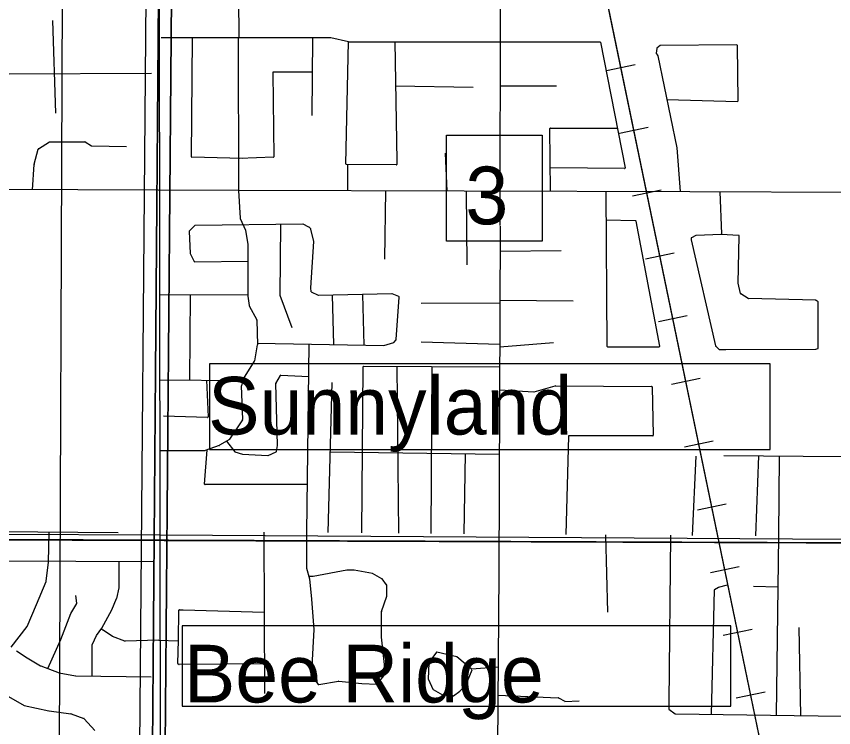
# Model space of a CAD drawing. Extents: x 408847 to 817539, y 923858 to 1151780.
# Drawn here: x 493482 to 499864, y 1071255 to 1076805 of the extents above; entities that cross this region are included whole.
import ezdxf

# ---------------------------------------------------------------- set-up
doc = ezdxf.new("R2010")
doc.units = 0
for name, color, linetype in [('County Route Divided Highway Outline and Fill', 7, 'Continuous'), ('County Routes Highway Center Lines', 7, 'Continuous'), ('Level 39', 7, 'Continuous'), ('Level 43', 7, 'Continuous'), ('Local Roads Improved', 7, 'Continuous'), ('Local Roads Paved', 7, 'Continuous'), ('Masks for Text', 7, 'Continuous'), ('Narrow River Creek and Branch and Slough', 7, 'Continuous'), ('Quad Borders', 7, 'Continuous'), ('Railroads', 7, 'Continuous'), ('Section Lines', 7, 'Continuous')]:
    doc.layers.add(name, color=color, linetype=linetype)

msp = doc.modelspace()

# ---------------------------------------------------------------- linework, layer by layer
at = {"layer": 'County Route Divided Highway Outline and Fill'}
for p, q in [((494505.3, 1078336), (494302.9, 1054340.5)), ((494605.3, 1078335.2), (494402.6, 1054313.9)), ((494705.3, 1078334.3), (494502.5, 1054302.3)), ((494502.5, 1054302.3), (494705.3, 1078334.3)), ((489182.7, 1072743.5), (510398.1, 1072657.3))]:
    msp.add_line(p, q, dxfattribs=at)
at = {"layer": 'County Routes Highway Center Lines'}
msp.add_line((494402.6, 1054313.9), (494605.3, 1078335.2), dxfattribs=at)
msp.add_lwpolyline([(483797.6, 1072984.4), (486211.8, 1072952), (487468.9, 1072742.3), (510398.1, 1072657.3)], dxfattribs=at)
at = {"layer": 'Level 39'}
msp.add_lwpolyline([(496840.6, 1075878.2), (497588.3, 1075878.2), (497588.3, 1075049.9), (496840.6, 1075049.9)], close=True, dxfattribs=at)
at = {"layer": 'Local Roads Improved'}
for p, q in [((495216.1, 1075445.6), (490774.6, 1075464.6)), ((498742.4, 1075436.7), (495216.1, 1075445.6)), ((502822.7, 1075413.5), (498742.4, 1075436.7))]:
    msp.add_line(p, q, dxfattribs=at)
at = {"layer": 'Local Roads Paved'}
for p, q in [((497259.1, 1075172.4), (497264.4, 1078255.2)), ((495210.4, 1078075.4), (495219.7, 1076637.8)), ((493764.2, 1076772.3), (493787.4, 1076048.9)), ((495228.9, 1076637.8), (494612.5, 1076637.8)), ((494848.9, 1075709.7), (494858.1, 1076637.8)), ((495937.7, 1076637.8), (495215, 1076637.8)), ((495215, 1076637.8), (495216, 1075445.6)), ((495794.5, 1076637.8), (495789.8, 1076030.3)), ((496077.2, 1076605.4), (495938.6, 1076637.7)), ((496054.1, 1075654.1), (496077.2, 1076605.4)), ((496077.2, 1076605.4), (498039.2, 1076605.4)), ((496438.7, 1076605.4), (496452.6, 1075677.9)), ((498043.1, 1076602.1), (498236.2, 1075622.4)), ((498482.6, 1076552.8), (498478.4, 1076518.8)), ((498509.5, 1076576.6), (498484, 1076555.4)), ((499109.2, 1076582.1), (498512.1, 1076577.5)), ((499117.8, 1076145.8), (499113.2, 1076578.2)), ((498479.1, 1076515.9), (498491.5, 1076499.4)), ((498492.3, 1076497.8), (498640.4, 1075780.2)), ((494538.3, 1076359.6), (493425.9, 1076354.9)), ((495483.9, 1076364.8), (495493.1, 1075709.6)), ((495792.4, 1076368.8), (495487.9, 1076368.8)), ((496443.3, 1076262.2), (497050.5, 1076252.9)), ((497263.8, 1076262.2), (497699.5, 1076262.2)), ((498562.8, 1076155.9), (499113.7, 1076141.7)), ((497653.1, 1075439.5), (497648.5, 1075928.9)), ((497652.5, 1075932.9), (498175, 1075932.9)), ((493654.3, 1075771.5), (493740.1, 1075825.7)), ((493742.2, 1075826.3), (494018, 1075826.3)), ((494020.1, 1075825.7), (494069.2, 1075794.4)), ((494071.3, 1075793.8), (494343.6, 1075789.2)), ((498640.4, 1075779.6), (498665.2, 1075436.9)), ((493620.6, 1075650.4), (493652.6, 1075769.1)), ((496846.4, 1075441.5), (496832.7, 1075738.2)), ((493607.4, 1075452.5), (493620.5, 1075649.7)), ((495247.5, 1075696.4), (494852.8, 1075705.6)), ((495489.2, 1075705.6), (495224.3, 1075696.4)), ((496448.6, 1075645.5), (496058, 1075650)), ((496067.9, 1075649.9), (496067.9, 1075443.5)), ((496452.6, 1075677.9), (496452.6, 1075649.5)), ((498232.2, 1075617.6), (497653.1, 1075622.2)), ((495216.1, 1075445.6), (495229.8, 1075229.8)), ((496365.6, 1075446.1), (496356.1, 1074909.1)), ((496995.8, 1075443.6), (497000.4, 1074867.3)), ((498085, 1075439.3), (498094.3, 1074231.4)), ((498974.5, 1075435.4), (498988.7, 1075107.9)), ((495230.1, 1075228.4), (495271.3, 1075136.8)), ((498318.2, 1075210.6), (498085.1, 1075215.1)), ((498506, 1074232.1), (498322.1, 1075207.3)), ((494876.4, 1075172.2), (494832.4, 1075128.3)), ((495720.2, 1075182.7), (494879.2, 1075173.4)), ((495545.1, 1075180.7), (495540.4, 1074631.6)), ((495766.9, 1075159.8), (495722, 1075182.2)), ((495780.6, 1075146.4), (495767.9, 1075159)), ((495804.4, 1075048.8), (495781.6, 1075144.5)), ((497260, 1075168.8), (497250.7, 1072455.9)), ((494831.3, 1075125.2), (494840.4, 1074956.3)), ((495271.6, 1075135.8), (495290, 1075025.3)), ((498788.8, 1075094.3), (498754.7, 1075077.2)), ((498984.9, 1075103.7), (498790.4, 1075094.7)), ((499124.1, 1075094.9), (498984.9, 1075103.7)), ((499118.7, 1074724.2), (499127.9, 1075090.8)), ((495290.1, 1075024.7), (495290.1, 1074621.8)), ((495781.4, 1074686.9), (495804.5, 1075047.6)), ((498752.5, 1075073.6), (498752.5, 1075062.6)), ((498752.6, 1075061.8), (498942.3, 1074233.2)), ((494840.8, 1074954.7), (494871.8, 1074892.8)), ((497259.3, 1074973.9), (497737.4, 1074978.6)), ((494875.4, 1074890.6), (495290.1, 1074895.3)), ((499136.9, 1074641.8), (499118.8, 1074723.2)), ((494599.4, 1074630.8), (495290.1, 1074635.6)), ((494840.5, 1074632.5), (494835.6, 1073966)), ((495540.6, 1074630.2), (495633.1, 1074375.8)), ((495785.7, 1074656.1), (495781.4, 1074686.1)), ((495840.8, 1074626.6), (495787.9, 1074653.1)), ((496415.6, 1074640.1), (495842.6, 1074626.2)), ((495948.2, 1074628.8), (495958.2, 1074244.1)), ((496198.8, 1074239.5), (496189, 1074634.6)), ((496469.4, 1074618), (496417.2, 1074639.8)), ((499196.6, 1074603.7), (499138.7, 1074639.3)), ((495290.1, 1074621.3), (495299.2, 1074548.1)), ((496448.9, 1074284.3), (496471.8, 1074614.1)), ((496643.5, 1074565.9), (497258, 1074570.7)), ((497258, 1074589.3), (497830.1, 1074584.5)), ((499724.6, 1074589.2), (499198.6, 1074603.1)), ((499742.8, 1074576.5), (499726.9, 1074588.4)), ((499744.4, 1074216.7), (499744.4, 1074573.3)), ((495299.7, 1074546.7), (495359.1, 1074436.9)), ((495359.6, 1074435.1), (495364.2, 1074241.7)), ((495363.9, 1074255.3), (496350.9, 1074236.7)), ((495749.9, 1072778.6), (495767.6, 1074247.7)), ((496352.1, 1074236.8), (496429.1, 1074259.5)), ((496431.1, 1074260.8), (496448.1, 1074282.1)), ((496643.5, 1074264.5), (497256.8, 1074245.9)), ((497256.8, 1074227.1), (497677.2, 1074259.9)), ((495364.1, 1074240.9), (495341.2, 1074116.9)), ((498098.3, 1074227.4), (498502, 1074227.4)), ((498943.4, 1074231.3), (498969.2, 1074205.5)), ((498972, 1074204.3), (499021.3, 1074204.3)), ((499021.4, 1074204.3), (499725.4, 1074208.9)), ((499726.4, 1074209), (499741.4, 1074212.8)), ((495340.6, 1074115.4), (495253.3, 1073977.5)), ((496180, 1072775.2), (496189.3, 1074070.4)), ((496193.3, 1074074.3), (497256.2, 1074069.6)), ((496453.4, 1074073.2), (496467.4, 1072771.3)), ((496727, 1074072), (496717.7, 1072771)), ((495508.5, 1073940.9), (495543.8, 1074002.7)), ((495547.4, 1074004.7), (495765.2, 1073995.2)), ((494604.1, 1073967.7), (495249.5, 1073962.9)), ((494966, 1073965), (494979.3, 1073679.9)), ((495252.8, 1073976.4), (495239.2, 1073921.9)), ((495521.8, 1073458), (495507.9, 1073938.8)), ((495916.3, 1072777.3), (495948.3, 1073949.2)), ((495239.1, 1073920.8), (495248.3, 1073658.3)), ((497255.6, 1073889.9), (497523.5, 1073875)), ((497524.8, 1073875.1), (497690.5, 1073921.2)), ((497691.6, 1073921.3), (498442.7, 1073916.7)), ((498446.7, 1073912.8), (498455.8, 1073535.9)), ((494975.2, 1073675.7), (494631.9, 1073684.8)), ((495247.6, 1073655.9), (495146.9, 1073504.7)), ((495145.6, 1073503.5), (495067.9, 1073457.8)), ((495123.8, 1073490.7), (495187.3, 1073407.6)), ((497792.9, 1073527.9), (497773.6, 1072762.6)), ((498451.8, 1073531.8), (497796.9, 1073531.8)), ((494955.6, 1073415.9), (494604.1, 1073415.9)), ((494952, 1073155.8), (494972.1, 1073421.8)), ((495067.2, 1073457.5), (494957, 1073416.1)), ((495512.9, 1073408.7), (495521.7, 1073457.2)), ((495189.3, 1073406.2), (495247.9, 1073388.2)), ((495248.9, 1073388), (495446.7, 1073378.8)), ((495448.5, 1073379.1), (495510.6, 1073405.7)), ((495933.4, 1073406.7), (497253.9, 1073387.7)), ((496986.5, 1073392.7), (496977.3, 1072766.6)), ((498762.5, 1072754.9), (498789.6, 1073374.2)), ((499007.5, 1073378.8), (499935.9, 1073369.5)), ((499276.7, 1073376.1), (499253.4, 1072751)), ((499438.6, 1073374.5), (499434, 1072749.6)), ((495757.2, 1073151.5), (494956, 1073151.5)), ((490795.7, 1072805.5), (494276.3, 1072778.1)), ((493732.7, 1072545.4), (493737.3, 1072781.7)), ((495415, 1072781.2), (495419.8, 1071520.3)), ((495748.9, 1072778.6), (495748.9, 1072499.4)), ((498083.6, 1072760.2), (498099, 1072155.6)), ((498591.2, 1072756.2), (498576.4, 1071450.8)), ((499434.9, 1072749.6), (499415.2, 1071351.4)), ((494557.7, 1072549.8), (492143.5, 1072559.1)), ((493714.2, 1072397.3), (493732.6, 1072545)), ((494284.2, 1072346.2), (494284.2, 1072550.9)), ((495749.1, 1072498.3), (495772, 1072415.7)), ((496063.8, 1072484.8), (495800.3, 1072434)), ((496119.4, 1072484.9), (496064.5, 1072484.9)), ((496262.8, 1072457.2), (496120.1, 1072484.8)), ((497250.7, 1072466.3), (497227.5, 1069684)), ((493640, 1072216), (493713.9, 1072396.3)), ((495799.5, 1072433.9), (495767, 1072433.9)), ((495772.1, 1072415), (495786, 1072257.7)), ((496336.9, 1072415.7), (496264, 1072456.8)), ((496373.8, 1072370.1), (496338.1, 1072414.7)), ((494265.8, 1072262.7), (494284.1, 1072345.3)), ((496374.7, 1072281.5), (496374.7, 1072367.6)), ((498910, 1071358.6), (498933.2, 1072329.6)), ((498935.2, 1072333), (498965.3, 1072350.2)), ((498966.2, 1072350.5), (499035.3, 1072369)), ((499239.2, 1072359.7), (499429.3, 1072354.5)), ((493954.9, 1072226.6), (493945.9, 1072285.5)), ((496333.2, 1072160.9), (496374.5, 1072280.2)), ((493566, 1072044.8), (493639.9, 1072215.9)), ((493908.9, 1072146.7), (493954.4, 1072224)), ((494228.7, 1072174.4), (494265.5, 1072262)), ((495786, 1072257.6), (495804.5, 1072021.4)), ((493830, 1071942.4), (493908.7, 1072146.1)), ((494149.9, 1072030.7), (494228.5, 1072174)), ((494747.8, 1071937.1), (494752.3, 1072170.3)), ((494756.3, 1072174.2), (494784.8, 1072174.2)), ((494784.9, 1072174.2), (495417.4, 1072155.2)), ((496333, 1071961.1), (496333, 1072159.6)), ((493442.3, 1071882.8), (493565.5, 1072044)), ((494108.3, 1071975.1), (494149.6, 1072030.2)), ((494158.8, 1072016.7), (494149.8, 1072021.2)), ((494232.8, 1071965.8), (494159.3, 1072016.4)), ((495804.5, 1072020.9), (495790.7, 1071733.7)), ((499591.5, 1072035.1), (499605.7, 1071348.7)), ((494076, 1071906), (494107.9, 1071974.4)), ((494329.8, 1071928.7), (494233.7, 1071965.3)), ((496356.1, 1071747.9), (496333, 1071960.7)), ((493728.7, 1071716.5), (493829.9, 1071942.2)), ((494594.8, 1071937.7), (494331.4, 1071928.4)), ((494594.8, 1071937.7), (494743.7, 1071933.2)), ((494743.2, 1071754.7), (494747.8, 1071937.1)), ((493482.4, 1071854.2), (493565.7, 1071798.7)), ((496762.5, 1071842.8), (496704.5, 1071762.5)), ((496920.7, 1071808.1), (496766.6, 1071844.3)), ((493565.9, 1071798.5), (493672.1, 1071738.4)), ((496703.7, 1071760.3), (496699.2, 1071632.6)), ((497036.3, 1071711.5), (496922.4, 1071807.2)), ((493672.7, 1071738.2), (493815.7, 1071682.8)), ((494751.5, 1071748), (494745.4, 1071751.1)), ((495418.9, 1071752.3), (494753.3, 1071747.6)), ((495790.7, 1071733.6), (495786.1, 1071670.2)), ((496351.6, 1071660.7), (496356.1, 1071747.2)), ((497005.2, 1071618), (497041.5, 1071706.3)), ((497244.6, 1071725.6), (497039.1, 1071710.6)), ((493816.5, 1071682.6), (493945.5, 1071659.5)), ((493946.2, 1071659.4), (494534.5, 1071650.2)), ((495786.8, 1071667.6), (495840.2, 1071592)), ((496301.8, 1071596.1), (496350.7, 1071658.5)), ((496699.6, 1071630.8), (496735.7, 1071554)), ((495844.1, 1071590.3), (495998.7, 1071617.6)), ((495999.8, 1071617.7), (496179.9, 1071599.2)), ((496180.1, 1071599.2), (496298.5, 1071594.6)), ((496945.1, 1071539.2), (496986.2, 1071584.9)), ((496986.7, 1071585.6), (497004.9, 1071617.5)), ((493366.5, 1071529.6), (493542.1, 1071427.9)), ((496737.3, 1071552.2), (496809.7, 1071511.5)), ((496811.2, 1071511), (496892.3, 1071502)), ((496895.1, 1071502.7), (496944.5, 1071538.6)), ((497242.7, 1071507.1), (497713.3, 1071487.9)), ((497715.1, 1071487.4), (497764.3, 1071460.6)), ((497766.3, 1071460.1), (497876.5, 1071464.7)), ((498576.4, 1071450.8), (498576.4, 1071401.8)), ((493543.2, 1071427.5), (493737.1, 1071385.9)), ((493737.4, 1071385.8), (493908.4, 1071362.7)), ((498578, 1071398.6), (498626.3, 1071363.4)), ((493909.2, 1071362.5), (494009.8, 1071325.9)), ((494011.4, 1071324.8), (494094, 1071233)), ((498628.6, 1071362.6), (499928, 1071344.1))]:
    msp.add_line(p, q, dxfattribs=at)
msp.add_lwpolyline([(494075.6, 1071657.4), (494075.6, 1071821.8), (494075.6, 1071904.3)], dxfattribs=at)
for centre, start, end in [((495937.7, 1076633.8), 76.86007, 90), ((498039.2, 1076601.4), 11.1496, 90), ((498486.6, 1076552.3), 129.8187, 172.87827), ((498512.1, 1076573.5), 90.44093, 129.8187), ((499109.2, 1076578.1), 0.60281, 90.44093), ((498482.3, 1076518.3), 172.87827, 216.85709), ((498488.3, 1076497), 11.65964, 36.85709), ((495487.9, 1076364.8), 90, 180.80091), ((499113.8, 1076145.7), 268.53052, 0.60281), ((497652.5, 1075928.9), 90, 180.54026), ((493742.2, 1075822.3), 90, 122.28769), ((494018, 1075822.3), 57.51672, 90), ((494071.3, 1075797.8), 237.51672, 269.02853), ((498636.4, 1075779.4), 4.1427, 11.65964), ((493656.4, 1075768.1), 122.28769, 164.93821), ((493624.5, 1075649.4), 164.93821, 176.1877), ((494852.9, 1075709.6), 179.433, 268.66716), ((495489.1, 1075709.6), 271.97585, 0.80091), ((496058.1, 1075654), 178.61025, 269.33349), ((496448.6, 1075649.5), 269.33349, 0), ((496448.6, 1075677.9), 0, 0.85897), ((498232.3, 1075621.6), 269.54507, 11.1496), ((495233.8, 1075230), 183.63008, 204.21776), ((498318.1, 1075206.6), 10.68005, 88.87617), ((494879.2, 1075169.4), 90.62989, 135.01335), ((495720.2, 1075178.7), 63.42427, 90.62989), ((495765.1, 1075156.2), 44.98665, 63.42427), ((495777.8, 1075143.6), 13.38648, 44.98665), ((494835.3, 1075125.5), 135.01335, 183.09262), ((495267.7, 1075135.1), 9.45799, 24.21776), ((498756.5, 1075073.6), 116.57573, 180), ((498790.6, 1075090.7), 92.66424, 116.57573), ((498984.7, 1075107.7), 272.66424, 2.48839), ((499123.9, 1075090.9), 358.56857, 86.36406), ((495286.1, 1075024.7), 0, 9.45799), ((495800.5, 1075047.9), 356.33392, 13.38648), ((498756.5, 1075062.6), 180, 192.89526), ((494844.4, 1074956.5), 183.09262, 206.55437), ((494875.4, 1074894.6), 206.55437, 270.65136), ((499122.7, 1074724.1), 178.56857, 192.52315), ((495544.4, 1074631.5), 179.50631, 199.97453), ((495785.4, 1074686.6), 176.33392, 188.12637), ((495789.7, 1074656.7), 188.12637, 243.42427), ((496415.6, 1074636.1), 67.37065, 91.38656), ((499140.8, 1074642.7), 192.52315, 238.38058), ((495294.1, 1074621.8), 180, 187.12173), ((495842.5, 1074630.2), 243.42427, 271.38656), ((496467.8, 1074614.3), 356.02935, 67.37065), ((499198.7, 1074607.1), 238.38058, 268.49186), ((499724.5, 1074585.2), 53.11729, 88.49186), ((499740.4, 1074573.3), 0, 53.11729), ((495303.2, 1074548.6), 187.12173, 208.43175), ((495355.6, 1074435), 1.36329, 28.43175), ((496428, 1074263.3), 286.39677, 321.35321), ((496444.9, 1074284.6), 321.35321, 356.02935), ((495360.2, 1074241.6), 349.5133, 1.36329), ((496351, 1074240.7), 268.91857, 286.39677), ((498098.3, 1074231.4), 180.44052, 270), ((498502, 1074231.4), 270, 10.68005), ((498946.2, 1074234.1), 192.89526, 224.98665), ((498972, 1074208.3), 224.98665, 270), ((499021.3, 1074208.3), 270, 270.37712), ((499725.4, 1074212.9), 270.37712, 284.04253), ((499740.4, 1074216.7), 284.04253, 0), ((495337.3, 1074117.6), 327.66462, 349.5133), ((496193.3, 1074070.3), 89.74446, 179.58948), ((495547.3, 1074000.7), 87.50929, 150.26662), ((495256.7, 1073975.4), 147.66462, 165.97004), ((495511.9, 1073938.9), 150.26662, 181.65154), ((495243.1, 1073920.9), 165.97004, 182.00862), ((497523.8, 1073879), 266.81869, 285.531), ((497691.6, 1073917.3), 89.64833, 105.531), ((498442.7, 1073912.7), 1.37971, 89.64833), ((494975.3, 1073679.7), 268.47176, 2.66939), ((495244.3, 1073658.2), 326.32225, 2.00862), ((495143.6, 1073507), 300.47721, 326.32225), ((497796.9, 1073527.8), 90, 178.55046), ((498451.8, 1073535.8), 270, 1.37971), ((494955.6, 1073419.9), 270, 290.56482), ((495065.8, 1073461.2), 290.56482, 300.47721), ((495517.8, 1073457.9), 349.69985, 1.65154), ((495190.5, 1073410), 217.39247, 252.88976), ((495249, 1073392), 252.88976, 267.33576), ((495446.9, 1073382.8), 267.33576, 293.20826), ((495509, 1073409.4), 293.20826, 349.69985), ((494956, 1073155.5), 175.68598, 270), ((493728.7, 1072545.5), 352.87827, 358.87722), ((495752.9, 1072499.4), 180, 195.51723), ((496064.5, 1072480.9), 90, 100.92777), ((496119.4, 1072480.9), 79.04096, 90), ((496262, 1072453.3), 60.63084, 79.04096), ((493710.2, 1072397.8), 337.70317, 352.87827), ((495768.2, 1072414.6), 5.04011, 15.51723), ((495799.5, 1072437.9), 270, 280.92777), ((496335, 1072412.2), 38.64679, 60.63084), ((494280.2, 1072346.2), 347.47685, 0), ((496370.7, 1072367.6), 0, 38.64679), ((498937.2, 1072329.5), 119.75638, 178.63019), ((498967.3, 1072346.7), 104.93807, 119.75638), ((496370.7, 1072281.5), 340.91476, 0), ((493636.3, 1072217.5), 336.6245, 337.70317), ((493951, 1072226), 329.54612, 8.74215), ((494261.9, 1072263.5), 337.17589, 347.47685), ((495782, 1072257.3), 4.48253, 5.04011), ((493912.4, 1072144.6), 149.54612, 158.88425), ((494225, 1072175.9), 331.27146, 337.17589), ((494756.3, 1072170.2), 90, 178.89881), ((494784.8, 1072170.2), 88.27654, 90), ((496337, 1072159.6), 160.91476, 180), ((493562.3, 1072046.4), 322.60753, 336.6245), ((494146.4, 1072032.6), 323.14292, 331.27146), ((494157, 1072013.1), 55.47901, 63.42427), ((495800.6, 1072021.1), 357.23107, 4.48253), ((494111.5, 1071972.7), 143.14292, 154.99334), ((494235.1, 1071969.1), 235.47901, 249.13666), ((496337, 1071961.1), 180, 186.20058), ((493826.3, 1071943.9), 335.84056, 338.88425), ((494079.6, 1071904.3), 154.99334, 180), ((494331.2, 1071932.4), 249.13666, 272.01034), ((494743.8, 1071937.2), 268.26349, 358.89881), ((493484.6, 1071857.5), 234.44969, 236.29761), ((496765.7, 1071840.4), 76.75353, 144.17502), ((493567.9, 1071802), 236.29761, 240.51267), ((496707.7, 1071760.1), 144.17502, 177.95554), ((496919.8, 1071804.2), 49.95659, 76.75353), ((493674.1, 1071741.9), 240.51267, 248.82975), ((494747.2, 1071754.6), 178.53991, 243.42427), ((494753.3, 1071751.6), 243.42427, 270.40944), ((495786.7, 1071733.9), 355.91628, 357.23107), ((496352.1, 1071747.5), 356.98861, 6.20058), ((497038.8, 1071714.6), 229.95659, 274.18686), ((493817.2, 1071686.5), 248.82975, 259.87071), ((493946.2, 1071663.4), 259.87071, 269.09736), ((495790.1, 1071669.9), 175.91628, 215.20502), ((496347.6, 1071660.9), 321.85574, 356.98861), ((496703.2, 1071632.5), 177.95554, 205.19084), ((495843.4, 1071594.3), 215.20502, 280.01255), ((495999.4, 1071613.7), 84.14128, 100.01255), ((496180.3, 1071603.2), 264.14128, 267.79638), ((496298.6, 1071598.6), 267.79638, 321.85574), ((496983.3, 1071587.6), 318.02606, 330.26662), ((497001.5, 1071619.5), 330.26662, 337.62926), ((496739.3, 1071555.7), 205.19084, 240.63084), ((496811.6, 1071514.9), 240.63084, 263.65688), ((496892.7, 1071505.9), 263.65688, 306.04007), ((496942.1, 1071541.9), 306.04007, 318.02606), ((497713.1, 1071483.9), 61.37832, 87.66161), ((497766.2, 1071464.1), 241.37832, 272.38705), ((498580.4, 1071450.8), 179.3517, 180), ((493544.1, 1071431.4), 239.91984, 257.89977), ((493738, 1071389.8), 257.89977, 262.3004), ((498580.4, 1071401.8), 180, 233.95993), ((493907.8, 1071358.8), 70.00832, 82.3004), ((494008.4, 1071322.2), 41.97394, 70.00832), ((498628.7, 1071366.6), 233.95993, 269.18116)]:
    msp.add_arc(centre, 4, start, end, dxfattribs=at)
at = {"layer": 'Masks for Text'}
for points in [[(494990.8, 1073425.4), (499369.9, 1073425.4), (499369.9, 1074093.3), (494990.8, 1074093.3)], [(494777.2, 1071421.5), (499062.8, 1071421.5), (499062.8, 1072049.4), (494777.2, 1072049.4)]]:
    msp.add_lwpolyline(points, close=True, dxfattribs=at)
at = {"layer": 'Narrow River Creek and Branch and Slough'}
msp.add_spline([(486723.1, 1073260.8), (486698, 1073347), (486670.2, 1073486.2), (486689.7, 1073674.8), (486669.6, 1074009.1), (486603.6, 1074303.3), (486709.7, 1074593.5), (486871.8, 1074961.8), (486885.8, 1075338.1), (486949.9, 1075628.4), (487035.9, 1075956.6), (487058, 1076212.8), (487150, 1076403), (487350.2, 1076681.2), (487398.2, 1076867.4), (487294.2, 1077033.5), (487196.1, 1077165.6), (487122, 1077311.7), (487192.1, 1077405.8), (487388.2, 1077596), (487524.3, 1077836.1), (487656.4, 1078076.3), (487860.6, 1078456.6), (488068.8, 1078718.9), (488232.9, 1078965.1), (488375, 1079183.2), (488625.2, 1079495.5), (488883.4, 1079763.7), (489079.6, 1079893.8), (489345.8, 1080045.9), (489523.9, 1080238.1), (489860.2, 1080616.4), (490032.3, 1080894.6), (490402.6, 1081290.9), (490574.8, 1081607.2), (490716.9, 1081963.5), (490869, 1082353.8), (490951.1, 1082668), (491067.2, 1083110.4), (491177.3, 1083486.7), (491319.4, 1083841), (491513.5, 1084137.2), (491679.7, 1084427.5), (491833.8, 1084707.7), (492074, 1084963.9), (492312.2, 1085234.1), (492384.2, 1085326.2), (492382.2, 1085474.3), (492258.1, 1086028.7), (492144, 1086283), (492056, 1086559.2), (492104, 1086869.4), (492230.1, 1086981.5), (492606.4, 1087235.7), (492778.6, 1087439.9), (492914.7, 1087652.1), (493152.9, 1087926.3), (493375, 1088010.3), (493629.2, 1087996.3), (493805.4, 1087974.3), (493907.5, 1087984.3)], degree=3, dxfattribs=at)
at = {"layer": 'Quad Borders'}
msp.add_line((493776.8, 1060493), (493958.9, 1105932.5), dxfattribs=at)
msp.add_line((493776.8, 1060493), (493958.9, 1105932.5), dxfattribs=at)
at = {"layer": 'Railroads'}
for p, q in [((501512.6, 1060426.3), (495655.5, 1088705.6)), ((498090.3, 1076382.8), (498315.5, 1076429.5)), ((498191.7, 1075893.2), (498416.9, 1075939.9)), ((498293.1, 1075403.6), (498518.3, 1075450.3)), ((498394.5, 1074914), (498619.7, 1074960.7)), ((498495.9, 1074424.4), (498721.1, 1074471.1)), ((498597.3, 1073934.8), (498822.5, 1073981.4)), ((498698.7, 1073445.2), (498923.9, 1073491.8)), ((498800.1, 1072955.6), (499025.3, 1073002.2)), ((498901.5, 1072466), (499126.7, 1072512.6)), ((499002.9, 1071976.4), (499228.2, 1072023)), ((499104.3, 1071486.8), (499329.6, 1071533.4))]:
    msp.add_line(p, q, dxfattribs=at)
msp.add_lwpolyline([(510079.2, 1019797.2), (501500.3, 1060485.3), (501512.6, 1060426.3), (495655.5, 1088705.6), (495655.5, 1088705.6), (495297.5, 1089286.4), (494680.1, 1089502.7), (494680.1, 1089502.7), (486588.8, 1089533.8), (486588.8, 1089533.8), (485948.3, 1089769.1), (485607.8, 1090360.4), (485592.6, 1090534.9), (485592.6, 1090534.9), (485598.8, 1095821.6), (485577.9, 1096140.9), (484280, 1105896.4), (484264.6, 1106103.9), (484317, 1113718.1)], dxfattribs=at)
at = {"layer": 'Section Lines'}
for p, q in [((494595.2, 1078097.6), (494603.7, 1072756.6)), ((494603.7, 1072756.6), (489256.2, 1072784.3)), ((494603.7, 1072756.6), (494612.2, 1067371.5))]:
    msp.add_line(p, q, dxfattribs=at)
msp.add_lwpolyline([(499954.1, 1072721.7), (494603.7, 1072756.6)], dxfattribs=at)

# ---------------------------------------------------------------- texts
at = {"layer": 'Level 39'}
for s, p in [('Sunnyland', (494979.7, 1073541.7)), ('Bee Ridge', (494790.4, 1071451.4))]:
    msp.add_text(s, height=450, rotation=359.99996, dxfattribs=at).set_placement(p)
at = {"layer": 'Level 43'}
msp.add_text('3', height=450, rotation=359.99996, dxfattribs=at).set_placement((496989, 1075182.2))

doc.saveas('drawing.dxf')
